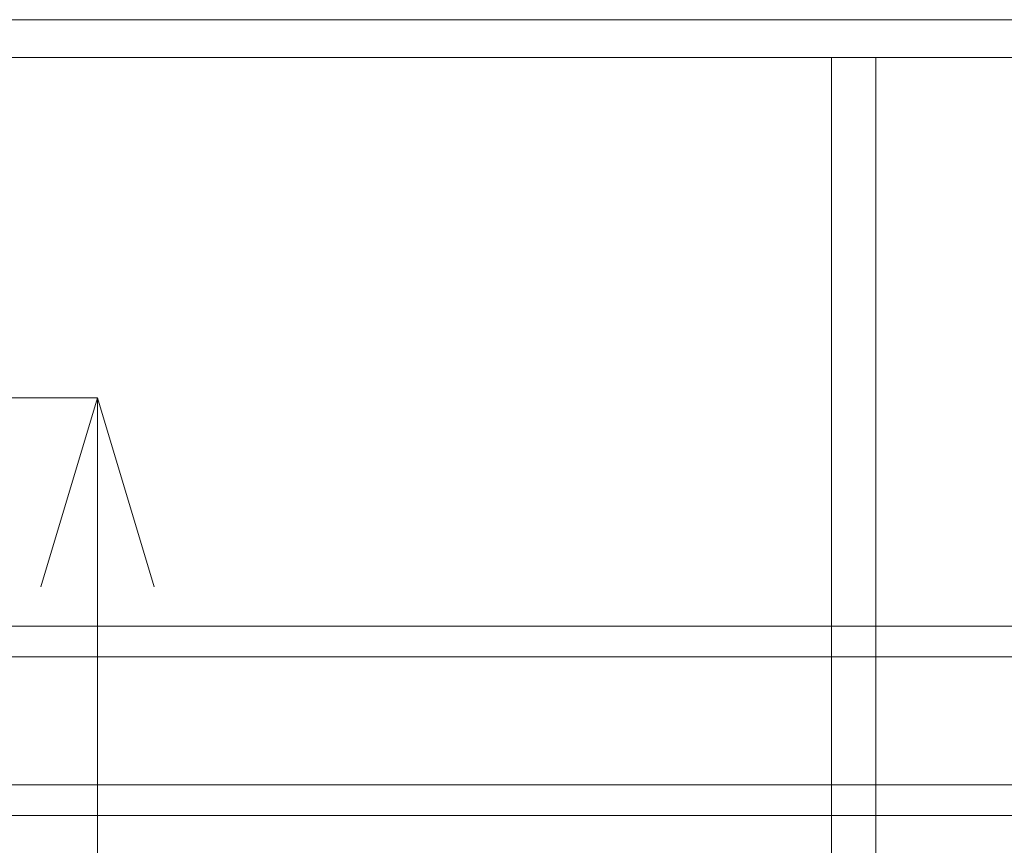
# Model space of a CAD drawing. Header units: millimetres. Extents: x -2233 to 61924, y -68080 to 6847.
# Tile 316 of 656: x 488 to 1270, y -32355 to -31700. Entities that reach past the tile are written whole.
import ezdxf

# ---------------------------------------------------------------- set-up
doc = ezdxf.new("R2010")
doc.units = ezdxf.units.MM
for name, color, linetype, lineweight in [('COTAS_P', 1, 'Continuous', 0), ('frontal_C03', 7, 'Continuous', 0), ('frontal_tolva', 7, 'Continuous', 0)]:
    doc.layers.add(name, color=color, linetype=linetype, lineweight=lineweight)
doc.dimstyles.new('R19_100', dxfattribs={"dimtxt": 250, "dimasz": 150, "dimexe": 150, "dimexo": 80, "dimgap": 100, "dimtad": 1, "dimtih": 1, "dimtoh": 1, "dimdsep": 46, "dimcen": 0.09, "dimadec": 0, "dimazin": 0, "dimtfac": 1, "dimtdec": 4, "dimtofl": 0, "dimtmove": 0, "dimatfit": 3, "dimfxl": 1, "dimtolj": 1, "dimtzin": 0, "dimarcsym": 0})

# ---------------------------------------------------------------- blocks, each defined once
blk = doc.blocks.new('DIM_R27_53')
at = {"layer": 'COTAS_P'}
for p, q in [((-150, -32000), (550, -32000)), ((550, -32000), (505, -32150)), ((550, -34600), (550, -32000)), ((550, -32000), (595, -32150)), ((550, -34600), (505, -34450)), ((550, -34600), (595, -34450)), ((-150, -34600), (550, -34600))]:
    blk.add_line(p, q, dxfattribs=at)
blk.add_text('2600 P', height=250, rotation=90, dxfattribs=at).set_placement((450, -33300))

msp = doc.modelspace()

# ---------------------------------------------------------------- linework, layer by layer
at = {"layer": 'frontal_C03'}
for p, q in [((-1300, -32181.172), (1300, -32181.172)), ((1300, -32205.534), (-1300, -32205.534)), ((1300, -32306.935), (-1300, -32306.935)), ((-1300, -32331.296), (1300, -32331.296))]:
    msp.add_line(p, q, dxfattribs=at)
at = {"layer": 'frontal_tolva'}
for p, q in [((-1725, -31700), (1725, -31700)), ((-1725, -31730), (1725, -31730)), ((1132.5, -32700), (1132.5, -31730)), ((1132.5, -31730), (1167.5, -31730)), ((1167.5, -32700), (1167.5, -31730))]:
    msp.add_line(p, q, dxfattribs=at)

# ---------------------------------------------------------------- dimensions: what is measured, and where the dimension line sits
at = {"layer": 'COTAS_P'}
dim = msp.add_aligned_dim(p1=(-150, -34600), p2=(-150, -32000), distance=-700, text='<> P', dimstyle='R19_100', dxfattribs=at)
dim.commit()
dim.dimension.update_dxf_attribs({"geometry": 'DIM_R27_53', "text_midpoint": (550, -33300)})

doc.saveas('drawing.dxf')
